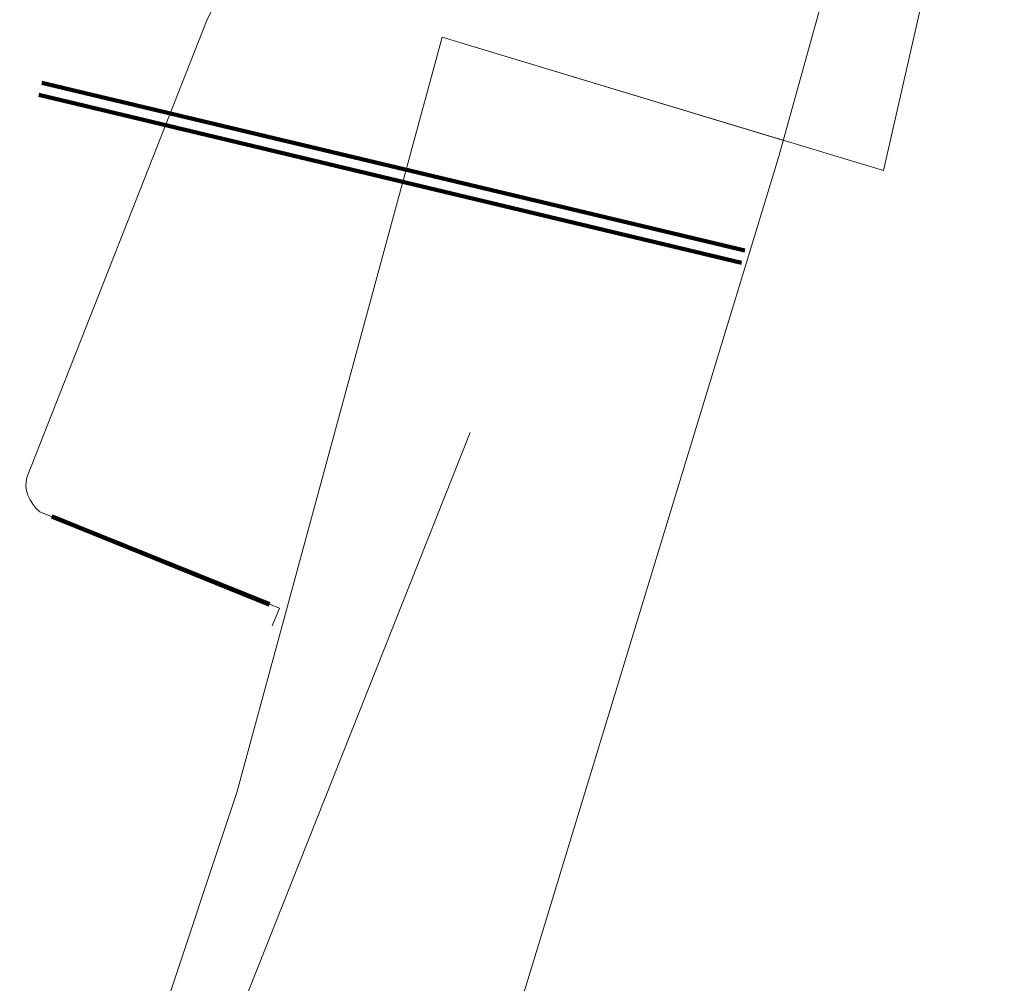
# Model space of a CAD drawing. Header units: metres. Extents: x 90551 to 91648, y 464474 to 467021.
# Tile 969 of 1056: x 91117 to 91157, y 464880 to 464920. Entities that reach past the tile are written whole.
import ezdxf
from ezdxf.lldxf.tags import DXFTag

# ---------------------------------------------------------------- set-up
doc = ezdxf.new("R2010")
doc.units = ezdxf.units.M
for name, color, linetype, lineweight in [('B-OI-KL-ET_LS_230 V_COMOL 5 VOF-G', 190, 'KL-LS-SO', 18), ('B-OI-KL-ET_LS_230 V_UNIVERSITEIT LEIDEN-G', 190, 'KL-LS-SO', 18), ('B-OI-KL-ET_LS_500 V_RIJKSWATERSTAAT WEST NEDERLAND ZUID-G', 190, 'KL-LS-SO', 18), ('B-OI-KL-ET_LS_LIANDER NV PAC 2AI68G2-G', 190, 'KL-LS-SO', 18)]:
    doc.layers.add(name, color=color, linetype=linetype, lineweight=lineweight)
doc.layers.add('B-OI-KL-ET_LS_MANTELBUIS_LIANDER NV PAC 2AI68G2-G', color=190, linetype='Continuous', lineweight=100, transparency=0.5)
doc.layers.add('B-OI-KL-OVERIG_MANTELBUIS_OVERIG_COMOL 5 VOF-G', color=8, linetype='Continuous', lineweight=100, transparency=0.5)
tags = doc.linetypes.add('KL-LS-SO', pattern='A,4,-1,[103,NLCS.SHX,S=0.75,R=0,X=0,Y=0],-1,4,-1,["L",Standard,S=1,R=0,X=0,Y=-0.5],-2', length=13).pattern_tags.tags
tags[18] = DXFTag(74, 10)

msp = doc.modelspace()

# ---------------------------------------------------------------- linework, layer by layer
at = {"layer": 'B-OI-KL-ET_LS_230 V_COMOL 5 VOF-G', "flags": 128}
msp.add_lwpolyline([(90971.623, 464534.245), (90979.959, 464551.046), (90982.019, 464556.855), (90984.658, 464563.733), (90987.672, 464570.497), (90992.158, 464578.105), (90994.173, 464585.95), (91021.929, 464642.213), (91023.827, 464644.766), (91028.685, 464653.958), (91066.627, 464736.241), (91102.466, 464818.911), (91135.771, 464902.739)], dxfattribs=at)
at = {"layer": 'B-OI-KL-ET_LS_230 V_UNIVERSITEIT LEIDEN-G', "flags": 128}
for points in [[(91189.503, 465075.494), (91152.566, 464913.382), (91134.64, 464918.79), (91126.29, 464888.12), (91117.03, 464860.3), (91109.533, 464838.738)], [(91127.735, 464894.886), (91128.026, 464895.608), (91118.283, 464899.523), (91118.13, 464899.673), (91117.999, 464899.837), (91117.89, 464900.011), (91117.808, 464900.191), (91117.753, 464900.375), (91117.726, 464900.558), (91117.729, 464900.737), (91117.76, 464900.908), (91125.087, 464919.517), (91125.348, 464920.016), (91125.672, 464920.468), (91125.856, 464920.673), (91126.054, 464920.864), (91126.264, 464921.038), (91126.485, 464921.195), (91126.832, 464921.304), (91127.171, 464921.443), (91127.501, 464921.612), (91127.819, 464921.809), (91128.124, 464922.033), (91128.413, 464922.282), (91128.684, 464922.556), (91128.936, 464922.852), (91141.085, 464954.327), (91141.112, 464954.483), (91141.09, 464954.645), (91141.021, 464954.801), (91140.911, 464954.939), (91140.817, 464955.074), (91140.739, 464955.236), (91140.678, 464955.421), (91140.636, 464955.624)]]:
    msp.add_lwpolyline(points, dxfattribs=at)
at = {"layer": 'B-OI-KL-ET_LS_500 V_RIJKSWATERSTAAT WEST NEDERLAND ZUID-G', "flags": 128}
for points in [[(91148.3, 464913.91), (91165.92, 464977.25), (91181.32, 465039.58), (91196.06, 465104.27), (91211.64, 465100.72), (91213.35, 465100.33), (91213.61, 465100.27)], [(91148.56, 464914.59), (91134.64, 464918.79), (91126.29, 464888.12), (91117.03, 464860.3), (91107.34, 464832.43), (91101.5, 464816.27), (91092.85, 464792.31), (91090.32, 464785.41), (91089.24, 464782.46), (91078.07, 464779.79), (91077.36, 464779.62), (91067.28, 464777.21), (91066.52, 464777.03), (91068.02, 464769.04), (91067.76, 464761.65), (91065.8, 464749.6), (91059.81, 464731.61), (91046.96, 464698.44), (91040.13, 464680.36), (91039.53, 464678.89), (91029.01, 464653.23), (91027, 464648.34), (91025.38, 464642), (90993.64, 464577.06), (90993.62, 464577.01), (90990.32, 464570.1), (90971.493, 464534.307)], [(91148.3, 464913.91), (91138.02, 464880.2), (91124.46, 464839.22), (91114.69, 464811.48), (91112.46, 464805.16), (91097.32, 464764.34), (91086.92, 464737.81), (91074.74, 464708.65), (91063.58, 464682.68), (91051.04, 464654.31), (91039.43, 464630.3), (91026.88, 464603.8), (91016.15, 464582.5), (91002.12, 464555.51), (90990.68, 464533.89), (90986.945, 464526.907)]]:
    msp.add_lwpolyline(points, dxfattribs=at)
at = {"layer": 'B-OI-KL-ET_LS_LIANDER NV PAC 2AI68G2-G', "flags": 128}
msp.add_lwpolyline([(91127.735, 464894.886), (91128.026, 464895.608), (91118.283, 464899.523), (91118.13, 464899.673), (91117.999, 464899.837), (91117.89, 464900.011), (91117.808, 464900.191), (91117.753, 464900.375), (91117.726, 464900.558), (91117.729, 464900.737), (91117.76, 464900.908), (91125.087, 464919.517), (91125.348, 464920.016), (91125.672, 464920.468), (91125.856, 464920.673), (91126.054, 464920.864), (91126.264, 464921.038), (91126.485, 464921.195), (91126.832, 464921.304), (91127.171, 464921.443), (91127.501, 464921.612), (91127.819, 464921.809), (91128.124, 464922.033), (91128.413, 464922.282), (91128.684, 464922.556), (91128.936, 464922.852), (91141.085, 464954.327), (91141.112, 464954.483), (91141.09, 464954.645), (91141.021, 464954.801), (91140.911, 464954.939), (91140.817, 464955.074), (91140.739, 464955.236), (91140.678, 464955.421), (91140.636, 464955.624)], dxfattribs=at)
at = {"layer": 'B-OI-KL-ET_LS_MANTELBUIS_LIANDER NV PAC 2AI68G2-G', "flags": 128}
msp.add_lwpolyline([(91127.62, 464895.771), (91118.772, 464899.327)], dxfattribs=at)
at = {"layer": 'B-OI-KL-OVERIG_MANTELBUIS_OVERIG_COMOL 5 VOF-G', "flags": 128}
for points in [[(91118.377, 464916.945), (91146.933, 464910.127)], [(91118.249, 464916.448), (91146.805, 464909.63)], [(91118.821, 464899.321), (91127.607, 464895.75)]]:
    msp.add_lwpolyline(points, dxfattribs=at)

doc.saveas('drawing.dxf')
